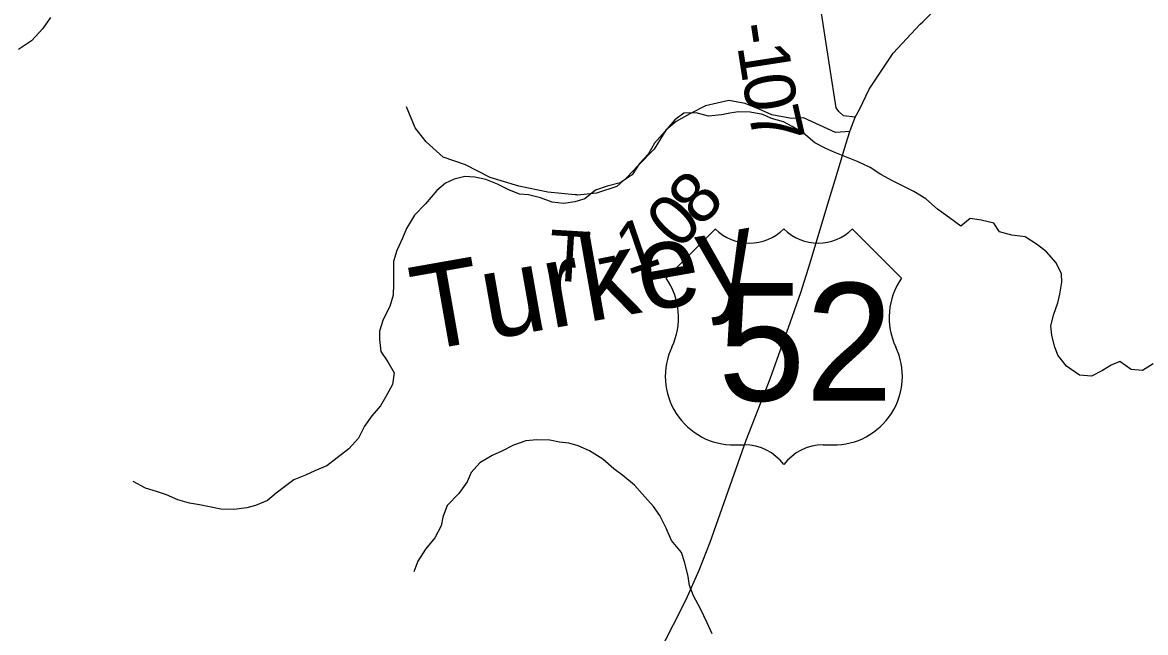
# Model space of a CAD drawing. Extents: x 1624196 to 2029251, y 146837 to 440034.
# Drawn here: x 1790794 to 1797433, y 249407 to 253012 of the extents above; entities that cross this region are included whole.
import ezdxf

# ---------------------------------------------------------------- set-up
doc = ezdxf.new("R2010")
doc.units = 0
for name, color, linetype in [('GM_X_Minor_River', 7, 'Continuous'), ('GM_X_Minor_River_Text', 7, 'Continuous'), ('GM_X_Township_Road', 7, 'Continuous'), ('GM_X_Township_Road_Text', 7, 'Continuous'), ('GM_X_US_Location', 7, 'Continuous'), ('GM_X_US_Route', 7, 'Continuous'), ('GM_X_US_Shield', 7, 'Continuous')]:
    doc.layers.add(name, color=color, linetype=linetype)

msp = doc.modelspace()

# ---------------------------------------------------------------- linework, layer by layer
at = {"layer": 'GM_X_Minor_River'}
for points in [[(1790960.2, 253041.7), (1790913.7, 252975.8), (1790847.2, 252903.9), (1790770.8, 252852.2)], [(1797478.5, 250995.4), (1797414.2, 250955.7), (1797348.2, 250962.1), (1797280.4, 251008.7), (1797230.2, 250987), (1797178, 250955.2), (1797113.7, 250921.4), (1797041.7, 250927.9), (1796965.9, 250980.6), (1796914.3, 251045.1), (1796894.7, 251099.5), (1796879.1, 251163.8), (1796873.5, 251220), (1796890, 251288.2), (1796914.4, 251354.3), (1796926.8, 251406.4), (1796937.3, 251476.6), (1796935.6, 251526.8), (1796904, 251591.2), (1796846.4, 251655.8), (1796794.6, 251698.3), (1796720.9, 251744.9), (1796642.9, 251755.4), (1796568.9, 251774), (1796535.3, 251826.4), (1796461.3, 251842.9), (1796395.3, 251853.4), (1796341, 251807.5), (1796273.2, 251858.1), (1796203.5, 251908.8), (1796133.9, 251969.4), (1796062.1, 252014), (1795988.3, 252050.6), (1795936.4, 252077), (1795868.6, 252113.6), (1795804.8, 252154.1), (1795733, 252188.7), (1795665.1, 252215.2), (1795595.2, 252243.8), (1795543.3, 252268.2), (1795477.5, 252300.7), (1795409.8, 252357.4), (1795344, 252397.9), (1795292.1, 252424.3), (1795222.2, 252444.9), (1795170.3, 252467.3), (1795096.3, 252481.8), (1795026.3, 252484.2), (1794976.2, 252476.5), (1794926.1, 252466.8), (1794850, 252459.2), (1794776, 252477.8), (1794703.9, 252476.2), (1794649.6, 252436.4), (1794591.1, 252368.5), (1794530.6, 252298.6), (1794494.1, 252236.6), (1794441.7, 252178.8), (1794397.2, 252110.8), (1794326.8, 252065.1), (1794250.6, 252045.5)], [(1794250.6, 252045.5), (1794180.4, 252021.8), (1794118, 251970), (1794059.8, 251952.3), (1793991.7, 251942.7), (1793925.6, 251949.2), (1793855.8, 251975.7), (1793785.8, 251994.2), (1793731.8, 251996.5), (1793667.9, 252023), (1793602.1, 252055.6), (1793532.2, 252084.1), (1793468.2, 252098.6), (1793408.2, 252101), (1793346, 252085.3), (1793293.8, 252061.5), (1793243.5, 252019.7), (1793176.9, 251939.8), (1793110.4, 251874), (1793063.8, 251794), (1793039.4, 251737.9), (1793006.8, 251663.9), (1792986.4, 251599.8), (1792987.9, 251531.5), (1792987.5, 251465.3), (1792985, 251401), (1792964.6, 251332.9), (1792926, 251256.9), (1792903.5, 251188.8), (1792905.2, 251138.6), (1792912.7, 251068.3), (1792954.3, 251005.8), (1792991.9, 250941.3), (1792981.4, 250873.1), (1792947, 250811.1), (1792910.5, 250747.1), (1792858.1, 250687.2), (1792815.6, 250627.3), (1792779.1, 250555.2), (1792722.6, 250493.4), (1792654.2, 250439.6), (1792593.8, 250391.8), (1792521.5, 250362.1), (1792467.3, 250336.4), (1792397.1, 250308.7), (1792342.7, 250268.9), (1792292.4, 250231.1), (1792242.1, 250187.2), (1792171.8, 250157.6), (1792119.7, 250143.9), (1792043.5, 250134.3), (1791965.5, 250136.8), (1791899.5, 250149.2), (1791839.5, 250161.7), (1791781.5, 250172.1), (1791711.6, 250190.6), (1791645.7, 250221.1), (1791585.8, 250239.5), (1791519.9, 250260), (1791448.1, 250298.6)], [(1794871.3, 249400), (1794841.7, 249464.4), (1794802.2, 249546.9), (1794760.7, 249623.4), (1794737.1, 249685.8), (1794729.4, 249738.1), (1794709.9, 249818.5), (1794690.3, 249880.8), (1794630.8, 249951.5), (1794599.2, 250023.9), (1794561.7, 250098.4), (1794524, 250150.9), (1794456.5, 250227.5), (1794410.8, 250278), (1794343.1, 250334.6), (1794289.3, 250375.1), (1794223.6, 250431.8), (1794145.9, 250480.4), (1794078, 250510.9), (1794024.1, 250525.4), (1793968.1, 250531.7), (1793912.1, 250544.1), (1793834, 250546.6), (1793769.9, 250539), (1793695.7, 250513.4), (1793627.4, 250479.6), (1793571.2, 250453.9), (1793496.8, 250410.2), (1793446.3, 250352.3), (1793422, 250298.3), (1793373.4, 250228.3), (1793304.9, 250158.5), (1793278.4, 250088.4), (1793268.1, 250038.3), (1793231.5, 249966.3), (1793177, 249900.4), (1793130.5, 249828.4), (1793108.1, 249766.3)]]:
    msp.add_lwpolyline(points, dxfattribs=at)
at = {"layer": 'GM_X_Township_Road'}
for points in [[(1795716.7, 252452.8), (1795647.4, 252460), (1795618.7, 252485.5), (1795603.1, 252507.5), (1795566.9, 252746.9), (1795502.9, 253157.7), (1795472.3, 253495), (1795617.5, 254111.9), (1795681.6, 254366.4)], [(1794070.8, 251992.5), (1794061.1, 251993.4), (1793899, 252008.5), (1793728.3, 252045.2), (1793559.3, 252095.9), (1793411.9, 252171.2), (1793281, 252216.7), (1793179.3, 252306.8), (1793115.7, 252389.8), (1793063.4, 252513)], [(1795685, 252368.1), (1795599.6, 252361), (1795410.4, 252449.3), (1795340.6, 252445.4), (1795222.9, 252466.1), (1795147.9, 252499.8), (1795065, 252533.4), (1794969.3, 252550.2), (1794831.6, 252519.9), (1794738.5, 252472), (1794657.4, 252426.3), (1794596.3, 252375), (1794528.4, 252263.4), (1794433.4, 252166.3), (1794364, 252093.1), (1794306.5, 252042.6), (1794187.1, 252004.1), (1794077.4, 251992), (1794070.8, 251992.5)]]:
    msp.add_lwpolyline(points, dxfattribs=at)
at = {"layer": 'GM_X_US_Route'}
msp.add_lwpolyline([(1794513.5, 249204.3), (1794641.5, 249455.2), (1794716.3, 249602.4), (1794794.9, 249775.4), (1794859.5, 249941.7), (1795071.9, 250543), (1795212.8, 250906.2), (1795334.9, 251243.8), (1795395.9, 251416.8), (1795450.2, 251591.5), (1795548.6, 251920.6), (1795612.7, 252127.9), (1795660.3, 252292.8), (1795685, 252368.1), (1795716.7, 252452.8), (1795742, 252498), (1795799.9, 252618.3), (1795940.7, 252831.5), (1796100.5, 253002.6), (1796116.5, 253016.3), (1796187.8, 253086.5)], dxfattribs=at)
at = {"layer": 'GM_X_US_Shield'}
for p, q in [((1794888.4, 251791.5), (1794598.4, 251501.5)), ((1795990.6, 251501.5), (1795700.6, 251791.5)), ((1795004.5, 250515.4), (1795062.5, 250515.4)), ((1795526.5, 250515.4), (1795584.5, 250515.4))]:
    msp.add_line(p, q, dxfattribs=at)
for centre, radius, start, end in [((1795091.5, 251998.7), 290, 225.573, 314.427), ((1795497.5, 251998.7), 290, 225.573, 314.427), ((1794265.8, 251268.6), 406.1, 334.54712, 35.00093), ((1796323.2, 251268.6), 406.1, 144.99907, 205.45288), ((1794999.9, 250921.4), 406.1, 154.83192, 270.63826), ((1795589.1, 250921.4), 406.1, 269.36174, 25.16808), ((1795062.5, 250225.3), 290, 36.8699, 90), ((1795526.5, 250225.3), 290, 90, 143.1301)]:
    msp.add_arc(centre, radius, start, end, dxfattribs=at)

# ---------------------------------------------------------------- texts
at = {"layer": 'GM_X_Minor_River_Text'}
msp.add_text('Turkey', height=500, rotation=10.0022, dxfattribs=at).set_placement((1793145.3, 251067))
at = {"layer": 'GM_X_Township_Road_Text'}
for s, rotation, p in [('-', 278.57491, (1795000.4, 252995.5)), ('1', 278.81108, (1795019, 252872.3)), ('0', 279.0102, (1795047.4, 252688.6)), ('7', 282.90022, (1795080.6, 252484.3)), ('8', 46.50146, (1794801.5, 251794.9)), ('0', 46.28844, (1794673, 251660.4)), ('1', 18.85289, (1794367.3, 251517.2)), ('T', 356.58459, (1793897.4, 251488.9)), ('-', 11.54947, (1794206.4, 251481.6))]:
    msp.add_text(s, height=300, rotation=rotation, dxfattribs=at).set_placement(p)
at = {"layer": 'GM_X_US_Location'}
for s in ['0', '/']:
    msp.add_text(s, height=1, dxfattribs=at).set_placement((1795294.2, 251119))
msp.add_text('52', height=1, rotation=0.00001, dxfattribs=at).set_placement((1795087.7, 250912))
at = {"layer": 'GM_X_US_Shield'}
msp.add_text('52', height=696.1, dxfattribs=at).set_placement((1794904.8, 250776.4))

doc.saveas('drawing.dxf')
